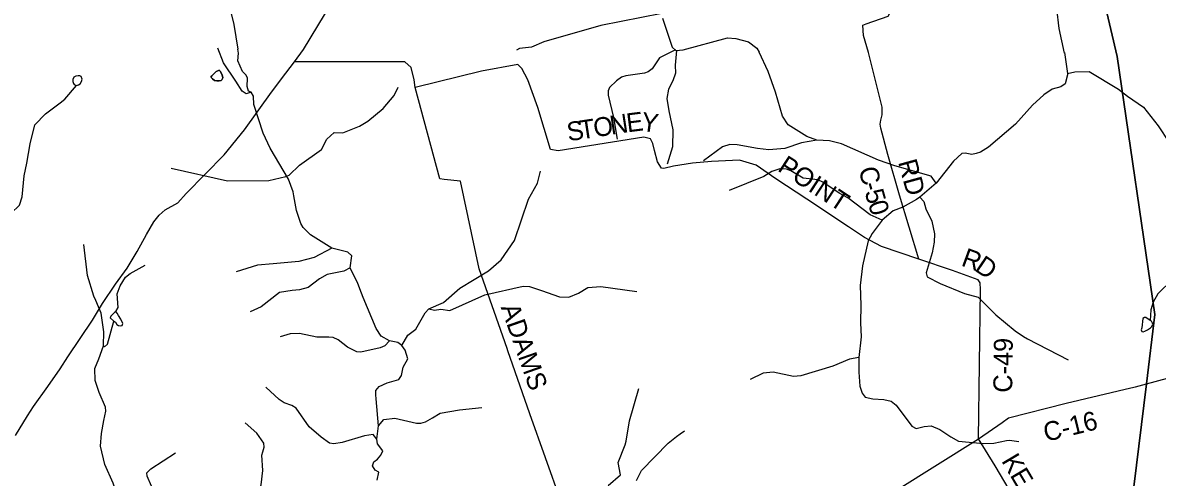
# Model space of a CAD drawing. Extents: x 1525783 to 1900577, y 218250 to 627376.
# Drawn here: x 1664074 to 1682109, y 450202 to 457419 of the extents above; entities that cross this region are included whole.
import ezdxf

# ---------------------------------------------------------------- set-up
doc = ezdxf.new("R2010")
doc.units = 0
for name, color, linetype in [('GM_X_County_Road', 7, 'Continuous'), ('GM_X_County_Road_Text', 7, 'Continuous'), ('GM_X_Minor_Lake', 7, 'Continuous'), ('GM_X_Minor_River', 7, 'Continuous'), ('GM_X_State_Route', 7, 'Continuous'), ('GM_X_Township', 7, 'Continuous'), ('GM_X_Township_Road', 7, 'Continuous'), ('GM_X_Township_Road_Text', 7, 'Continuous')]:
    doc.layers.add(name, color=color, linetype=linetype)

msp = doc.modelspace()

# ---------------------------------------------------------------- linework, layer by layer
at = {"layer": 'GM_X_County_Road'}
for points in [[(1678321, 453666), (1678011, 454680), (1677827, 455326), (1677715, 455747), (1677706, 455809), (1677713, 455871), (1677734, 455955), (1677734, 456079), (1677517, 456948), (1677440, 457217), (1677429, 457378), (1677479, 457401), (1677832, 457525), (1677888, 457627), (1677498, 459227), (1677565, 459538), (1677547, 459614), (1677546, 459616)], [(1679285, 453303), (1679285, 453303), (1679259, 453339), (1678853, 453487), (1678321, 453666), (1677726, 453868), (1677456, 454011), (1677198, 454178), (1676539, 454620), (1676047, 454938), (1675735, 455155), (1675467, 455238), (1675024, 455213), (1674721, 455191), (1674421, 455140), (1674264, 455106), (1674228, 455108), (1674162, 455211), (1674119, 455391), (1674091, 455500), (1674053, 455576), (1673949, 455600), (1672584, 455386), (1672462, 455406), (1672264, 456073), (1672105, 456510), (1672009, 456691), (1671946, 456753), (1671368, 456652), (1670310, 456393), (1670294, 456514), (1670250, 456706), (1670147, 456797), (1668393, 456799)], [(1679267, 450813), (1679297, 453185), (1679293, 453291), (1679285, 453303)], [(1679267, 450813), (1679641, 451074), (1679745, 451146), (1680660, 451379), (1681687, 451621)], [(1681687, 451621), (1681689, 451622), (1681764, 451640), (1681936, 451685), (1682272, 451773)], [(1671398, 443503), (1670901, 444945), (1670882, 445230), (1670851, 445391), (1670604, 445846), (1670492, 446073), (1670424, 446194), (1670399, 446264), (1670401, 446279), (1670413, 446350), (1670547, 446460), (1671767, 447066), (1673301, 447855), (1673716, 447985), (1674504, 448276), (1675118, 448501), (1675874, 448795), (1676383, 449008), (1676722, 449196), (1677961, 450000), (1679267, 450813)]]:
    msp.add_lwpolyline(points, dxfattribs=at)
at = {"layer": 'GM_X_Minor_Lake'}
for points in [[(1667126, 456624), (1667150, 456642), (1667176, 456656), (1667198, 456666), (1667215, 456650), (1667243, 456590), (1667255, 456544), (1667239, 456510), (1667227, 456500), (1667196, 456498), (1667162, 456496), (1667122, 456500), (1667092, 456528), (1667066, 456552), (1667080, 456576), (1667126, 456624)], [(1667239, 456510), (1667255, 456544), (1667243, 456590), (1667215, 456650), (1667198, 456666), (1667176, 456656), (1667150, 456642), (1667126, 456624)], [(1664930, 456422), (1664962, 456433), (1664987, 456447), (1665007, 456484), (1665018, 456524), (1665005, 456565), (1664981, 456575), (1664955, 456576), (1664917, 456570), (1664885, 456555), (1664872, 456517), (1664869, 456485), (1664883, 456456), (1664893, 456440)], [(1667126, 456624), (1667080, 456576), (1667066, 456552), (1667092, 456528), (1667122, 456500), (1667162, 456496), (1667196, 456498), (1667227, 456500), (1667239, 456510)], [(1664893, 456440), (1664930, 456422)], [(1665525, 452683), (1665547, 452664), (1665572, 452628), (1665596, 452613), (1665630, 452605), (1665656, 452610), (1665665, 452644), (1665634, 452713), (1665599, 452768), (1665575, 452806), (1665556, 452833), (1665536, 452821), (1665505, 452792), (1665476, 452760), (1665462, 452732)], [(1665462, 452732), (1665525, 452683)], [(1681993, 452689), (1681928, 452740), (1681906, 452739), (1681877, 452723), (1681875, 452677), (1681870, 452623), (1681863, 452573), (1681852, 452543), (1681862, 452519), (1681884, 452512), (1681912, 452520), (1681954, 452545), (1681999, 452576), (1682021, 452594), (1682040, 452634), (1682034, 452650), (1682017, 452678)], [(1682017, 452678), (1681993, 452689)]]:
    msp.add_lwpolyline(points, dxfattribs=at)
at = {"layer": 'GM_X_Minor_River'}
for points in [[(1667549, 459623), (1667740, 459352), (1667778, 459215), (1667699, 458914), (1667705, 458723), (1667707, 458593), (1667593, 458486), (1667558, 458418), (1667528, 458170), (1667404, 457785), (1667364, 457651), (1667429, 457388), (1667492, 457000)], [(1674232, 457565), (1673263, 457377), (1672355, 457115), (1672159, 457033), (1671972, 457008), (1671922, 456982)], [(1680635, 456935), (1680547, 457325), (1680513, 457644)], [(1674244, 457490), (1674398, 457029), (1674458, 456980), (1674574, 456988), (1675278, 457181), (1675410, 457170), (1675612, 457117), (1675741, 457017), (1675779, 456952)], [(1668650, 454050), (1668533, 454166), (1668497, 454229), (1668424, 454439), (1668386, 454672), (1668374, 454734), (1668301, 454936), (1668008, 455427), (1667894, 455663), (1667748, 456121), (1667744, 456251), (1667705, 456314), (1667627, 456288), (1667564, 456331), (1667460, 456493), (1667265, 456783), (1667176, 457013)], [(1667705, 456314), (1667664, 456333), (1667643, 456404), (1667647, 456538), (1667628, 456588), (1667567, 456646), (1667492, 456813), (1667503, 456937), (1667492, 457000)], [(1674448, 456988), (1674195, 456864), (1674077, 456689), (1674014, 456640), (1673958, 456619), (1673663, 456578), (1673594, 456555), (1673511, 456498), (1673401, 456392), (1673378, 456338), (1673379, 456268), (1673467, 455913), (1673522, 455569)], [(1674464, 456980), (1674447, 456743), (1674450, 456619), (1674408, 456497), (1674338, 456366), (1674313, 456218), (1674343, 456021), (1674406, 455719), (1674401, 455446), (1674320, 455173)], [(1676695, 455555), (1676540, 455614), (1676239, 455800), (1676154, 455934), (1676041, 456317), (1675924, 456643), (1675779, 456952)], [(1680632, 456947), (1680679, 456613)], [(1680679, 456613), (1680680, 456592), (1680642, 456451), (1680577, 456402), (1680436, 456366), (1680306, 456274), (1680127, 456110), (1679855, 455806), (1679428, 455444), (1679297, 455366), (1679232, 455345), (1679160, 455329), (1679054, 455348), (1679002, 455341), (1678870, 455223), (1678595, 454873), (1678335, 454651), (1678284, 454612), (1678066, 454493), (1677908, 454433), (1677737, 454284), (1677577, 454072), (1677515, 453955), (1677424, 453559), (1677388, 453249), (1677399, 452932), (1677390, 452653), (1677402, 452432), (1677363, 452102), (1677364, 451924), (1677365, 451869), (1677383, 451650), (1677417, 451536), (1677468, 451476), (1677588, 451446), (1677762, 451437), (1677879, 451411), (1677958, 451348), (1678207, 451011), (1678278, 450979), (1678401, 451009), (1678515, 451017), (1678650, 450963), (1678826, 450844), (1678951, 450775), (1679345, 450736), (1679513, 450744), (1679710, 450786), (1679760, 450792), (1679906, 450769)], [(1680679, 456613), (1680799, 456640), (1681026, 456647), (1681493, 456364), (1681635, 456255), (1681888, 456078), (1682121, 455784), (1682300, 455516), (1682416, 455383), (1682522, 455263), (1682676, 455022), (1682808, 454673), (1682843, 454618), (1682961, 454522), (1683078, 454451), (1683205, 454189), (1683374, 453666), (1683391, 453600), (1683414, 453431), (1683402, 453242), (1683311, 452867), (1683184, 452797), (1683005, 452730)], [(1663002, 453654), (1663188, 453623), (1663371, 453664), (1663429, 453695), (1663560, 453843), (1663773, 454199), (1663892, 454395), (1664023, 454524), (1664067, 454655), (1664095, 454990), (1664137, 455188), (1664191, 455495), (1664268, 455795), (1664438, 455971), (1664671, 456145), (1664742, 456204), (1664930, 456422)], [(1666434, 455110), (1667328, 454907), (1667986, 454916), (1668254, 454975), (1668308, 455000), (1668473, 455158), (1668824, 455405), (1668907, 455570), (1669023, 455678), (1669161, 455670), (1669428, 455774), (1669561, 455854), (1669805, 456058), (1669979, 456262), (1670040, 456397)], [(1678595, 454873), (1678513, 454985), (1677935, 455147), (1677677, 455236), (1677087, 455494), (1676899, 455546), (1676695, 455555), (1676452, 455513), (1676190, 455423), (1675934, 455402), (1675756, 455421), (1675429, 455479), (1675315, 455483), (1675200, 455448), (1674898, 455227)], [(1670103, 452292), (1670198, 452459), (1670322, 452551), (1670469, 452815), (1670530, 452877), (1670764, 452979), (1671025, 453205), (1671480, 453478), (1671682, 453655), (1671893, 453960), (1672116, 454619), (1672256, 454873), (1672304, 455061)], [(1677737, 454284), (1677545, 454371), (1677189, 454638), (1677052, 454711), (1676791, 454886), (1676714, 454923), (1676482, 454953), (1676282, 455065), (1676213, 455094), (1676111, 455100), (1675980, 455056), (1675852, 454976), (1675303, 454755)], [(1678335, 454651), (1678397, 454582), (1678431, 454463), (1678526, 454270), (1678568, 454069), (1678562, 453933), (1678529, 453763), (1678435, 453450), (1678450, 453383), (1678660, 453277), (1679046, 453120), (1679259, 453063), (1679544, 452779), (1679848, 452529), (1679984, 452436), (1680046, 452399), (1680692, 452069)], [(1682843, 454618), (1682770, 454575), (1682742, 454497), (1682644, 454361), (1682323, 454091), (1682280, 453946), (1682315, 453762), (1682373, 453581), (1682379, 453452), (1682351, 453343), (1682115, 453112), (1682042, 452981), (1682006, 452863), (1681993, 452689)], [(1669710, 450155), (1669734, 450283), (1669677, 450316), (1669632, 450383), (1669657, 450449), (1669712, 450492), (1669769, 450553), (1669799, 450623), (1669711, 450732), (1669704, 450809), (1669730, 451017), (1669693, 451445), (1669687, 451513), (1669686, 451581), (1669739, 451641), (1669866, 451701), (1670053, 451756), (1670097, 451817), (1670123, 451949), (1670198, 452082), (1670156, 452219), (1670103, 452292), (1670038, 452343), (1669906, 452370), (1669772, 452444), (1669694, 452564), (1669484, 453057), (1669460, 453123), (1669402, 453281), (1669281, 453526), (1669306, 453718), (1669241, 453777), (1668988, 453840), (1668650, 454050)], [(1665810, 449174), (1665851, 449206), (1665712, 449537), (1665510, 450106), (1665378, 450407), (1665313, 450695), (1665329, 450897), (1665366, 451101), (1665397, 451253), (1665388, 451317), (1665288, 451546), (1665228, 451741), (1665221, 451930), (1665286, 452081), (1665360, 452287), (1665364, 452509), (1665319, 452809), (1665235, 453007), (1665202, 453075), (1665104, 453406), (1665043, 453896)], [(1668988, 453840), (1668707, 453692), (1668464, 453626), (1668053, 453591), (1667806, 453567), (1667466, 453464)], [(1665556, 452833), (1665593, 452896), (1665577, 453113), (1665621, 453241), (1665708, 453380), (1665783, 453439), (1666018, 453569)], [(1669281, 453526), (1669178, 453475), (1668912, 453420), (1668791, 453351), (1668610, 453214), (1668476, 453178), (1668357, 453168), (1668154, 453134), (1667862, 452906), (1667690, 452827)], [(1670530, 452877), (1670618, 452855), (1670720, 452869), (1670862, 452851), (1671421, 453096), (1672028, 453236), (1672131, 453232), (1672320, 453169), (1672608, 453066), (1672756, 453059), (1672907, 453125), (1673057, 453213), (1673266, 453233), (1673835, 453149)], [(1665360, 452287), (1665375, 452271), (1665424, 452316), (1665525, 452683)], [(1669906, 452370), (1669829, 452291), (1669758, 452258), (1669449, 452191), (1669383, 452196), (1669238, 452269), (1669088, 452382), (1669008, 452423), (1668940, 452428), (1668750, 452428), (1668475, 452484), (1668323, 452477), (1668168, 452431)], [(1677363, 452102), (1677215, 452079), (1676951, 451967), (1676443, 451815), (1676327, 451801), (1676004, 451869), (1675845, 451857), (1675637, 451752)], [(1669704, 450809), (1669647, 450882), (1669505, 450862), (1669150, 450752), (1669022, 450732), (1668952, 450743), (1668817, 450838), (1668628, 451002), (1668421, 451298), (1668354, 451343), (1668229, 451383), (1668150, 451435), (1667941, 451633)], [(1673379, 450074), (1673576, 450243), (1673541, 450436), (1673653, 450719), (1673664, 450775), (1673721, 451097), (1673869, 451614)], [(1669730, 451017), (1669812, 451120), (1669990, 451141), (1670335, 451061), (1670401, 451060), (1670476, 451080), (1670587, 451147), (1670710, 451219), (1671016, 451274), (1671371, 451312)], [(1666809, 448040), (1666801, 448179), (1666909, 448287), (1667166, 448443), (1667440, 448545), (1667626, 448640), (1667662, 448716), (1667556, 448850), (1667510, 448963), (1667484, 449386), (1667509, 449456), (1667616, 449603), (1667787, 449861), (1667833, 449974), (1667863, 450084), (1667893, 450312), (1667877, 450551), (1667892, 450605), (1667914, 450679), (1667907, 450741), (1667797, 450901), (1667612, 451065)], [(1673828, 450153), (1673911, 450310), (1674334, 450742), (1674464, 450850), (1674525, 450893), (1674592, 450938)], [(1667166, 448443), (1667056, 448451), (1667060, 448575), (1667035, 448694), (1666588, 449247), (1666358, 449568), (1666189, 449900), (1666055, 450221), (1666048, 450271), (1666111, 450338), (1666502, 450592)]]:
    msp.add_lwpolyline(points, dxfattribs=at)
at = {"layer": 'GM_X_State_Route'}
msp.add_lwpolyline([(1663961, 450866), (1664150, 451177), (1664247, 451327), (1664472, 451644), (1664668, 451922), (1664793, 452113), (1665185, 452696), (1665345, 452963), (1665551, 453270), (1665734, 453524), (1665894, 453787), (1666043, 454054), (1666156, 454255), (1666242, 454365), (1666337, 454447), (1666538, 454561), (1666673, 454706), (1667274, 455319), (1667599, 455720), (1668028, 456316), (1668259, 456616), (1668393, 456799), (1668536, 456994), (1669220, 458128)], dxfattribs=at)
at = {"layer": 'GM_X_Township'}
for points in [[(1681125, 458352), (1681470, 456885), (1682072, 452786), (1681936, 451685), (1681295, 446479), (1681025, 444291), (1679871, 434929)], [(1679871, 434929), (1681025, 444291), (1681295, 446479), (1681936, 451685), (1682072, 452786), (1681470, 456885), (1681125, 458352)]]:
    msp.add_lwpolyline(points, dxfattribs=at)
at = {"layer": 'GM_X_Township_Road'}
for points in [[(1671773, 452248), (1671330, 453509), (1671032, 454902), (1670774, 454928), (1670706, 454938), (1670310, 456393)], [(1673301, 447855), (1672631, 449812), (1672137, 451209), (1671785, 452212), (1671773, 452247), (1671773, 452248)], [(1681127, 446905), (1680646, 448196), (1680403, 448830), (1680133, 449372), (1679531, 450382), (1679267, 450813)]]:
    msp.add_lwpolyline(points, dxfattribs=at)

# ---------------------------------------------------------------- texts
at = {"layer": 'GM_X_County_Road_Text'}
for s, rotation, p in [('N', 8.6592, (1673429, 455639)), ('E', 7.0331, (1673688, 455678)), ('Y', 351.6504, (1673890, 455706)), ('S', 8.6663, (1672747, 455535)), ('T', 8.6641, (1672947, 455565)), ('O', 8.6652, (1673168, 455599)), ('POINT', 326.8007, (1676058, 455077)), ('RD', 285.3402, (1677986, 455207)), ('C', 285.2329, (1677357, 455092)), ('-', 285.3508, (1677421, 454854)), ('5', 285.8033, (1677455, 454733)), ('0', 287.3574, (1677508, 454546)), ('R', 340.0246, (1678977, 453567)), ('D', 325.7159, (1679191, 453492)), ('C-49', 89.3142, (1679802, 451544)), ('C-16', 13.7882, (1680339, 450763))]:
    msp.add_text(s, height=300, rotation=rotation, dxfattribs=at).set_placement(p)
at = {"layer": 'GM_X_Township_Road_Text'}
for s, rotation, p in [('ADAMS', 289.334, (1671670, 452900)), ('K', 300.7114, (1679624, 450463)), ('E', 300.7079, (1679759, 450236))]:
    msp.add_text(s, height=300, rotation=rotation, dxfattribs=at).set_placement(p)

doc.saveas('drawing.dxf')
